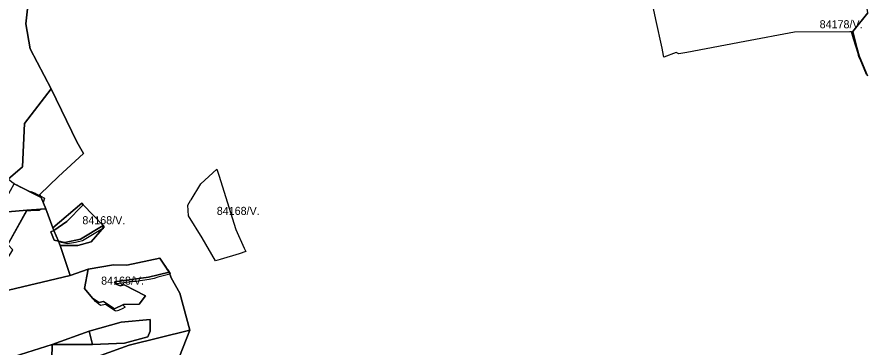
# Model space of a CAD drawing. Extents: x -477304 to -465429, y -1159113 to -1149210.
# Drawn here: x -472814 to -471231, y -1152741 to -1152123 of the extents above; entities that cross this region are included whole.
import ezdxf

# ---------------------------------------------------------------- set-up
doc = ezdxf.new("R2010")
doc.units = 0
for name, color, linetype in [('BPEJ_s', 7, 'Continuous'), ('PUPFL_s', 7, 'Continuous'), ('trav_porost_s', 7, 'Continuous')]:
    doc.layers.add(name, color=color, linetype=linetype)

msp = doc.modelspace()

# ---------------------------------------------------------------- linework, layer by layer
at = {"layer": 'BPEJ_s'}
for points in [[(-471224.92, -1152231.17), (-471236.95, -1152202.57), (-471239.16, -1152197.8), (-471240.44, -1152191.63), (-471248.94, -1152164.22), (-471253.02, -1152151.04), (-471253.76, -1152151.04), (-471255.95, -1152151.04), (-471359.25, -1152152.1), (-471452.77, -1152169.32), (-471560.75, -1152190.15), (-471576.05, -1152192.06), (-471581.16, -1152189.93), (-471604.12, -1152198.43), (-471604.75, -1152195.25), (-471607.37, -1152181.87), (-471619.2, -1152127.87), (-471625.15, -1152098.54)], [(-471224.92, -1152231.17), (-471236.95, -1152202.57), (-471239.16, -1152197.8), (-471240.44, -1152191.63), (-471248.94, -1152164.22), (-471253.02, -1152151.04), (-471253.76, -1152151.04), (-471255.95, -1152151.04), (-471359.25, -1152152.1), (-471452.77, -1152169.32), (-471560.75, -1152190.15), (-471576.05, -1152192.06), (-471581.16, -1152189.93), (-471604.12, -1152198.43), (-471604.75, -1152195.25), (-471607.37, -1152181.87), (-471619.2, -1152127.87), (-471625.15, -1152098.54)], [(-472436.46, -1152419.49), (-472405, -1152521.09), (-472388.85, -1152555.95), (-472385.94, -1152562.22), (-472398.2, -1152566.79), (-472433.91, -1152577.2), (-472442.85, -1152579.56), (-472467.49, -1152536.82), (-472493.42, -1152495.16), (-472494.7, -1152475.81), (-472489.37, -1152466.94), (-472488.44, -1152465.4), (-472470.04, -1152435.43), (-472440.18, -1152408.31), (-472436.46, -1152419.49)], [(-472814.7, -1152437.35), (-472807.04, -1152441.61), (-472788.74, -1152450.33), (-472788.1, -1152449.69), (-472780.23, -1152453.31), (-472778.11, -1152454.39), (-472769.81, -1152458.64), (-472762.52, -1152462.37), (-472765.02, -1152470.65), (-472760.26, -1152482.57), (-472770.11, -1152483.29), (-472770.44, -1152484.16), (-472772.57, -1152485.65), (-472787.46, -1152485.44), (-472788.74, -1152486.29), (-472796.45, -1152486.71), (-472831.25, -1152549.38)], [(-472814.7, -1152437.35), (-472807.04, -1152441.61), (-472788.74, -1152450.33), (-472788.1, -1152449.69), (-472780.23, -1152453.31), (-472778.11, -1152454.39), (-472769.81, -1152458.64), (-472762.52, -1152462.37), (-472765.02, -1152470.65), (-472760.26, -1152482.57), (-472770.11, -1152483.29), (-472770.44, -1152484.16), (-472772.57, -1152485.65), (-472787.46, -1152485.44), (-472788.74, -1152486.29), (-472796.45, -1152486.71), (-472831.25, -1152549.38)], [(-472655.42, -1152514.99), (-472654.61, -1152515.85), (-472653.41, -1152517.14), (-472652.82, -1152518.46), (-472652.56, -1152519.06), (-472654.19, -1152520.02), (-472691.62, -1152542.04), (-472704.48, -1152545.23), (-472719.8, -1152547.78), (-472731.29, -1152545.23), (-472732.57, -1152544.38), (-472732.7, -1152543.98), (-472732.81, -1152543.64), (-472736.59, -1152542.74), (-472745.14, -1152522.83), (-472721.04, -1152506.28), (-472690.13, -1152474.58), (-472653.14, -1152513.63), (-472655.42, -1152514.99)], [(-472537.44, -1152588.21), (-472534.89, -1152592.04), (-472534.47, -1152593.73), (-472533.55, -1152595.11), (-472531.91, -1152596.3), (-472527.66, -1152603.11), (-472528.26, -1152604.51), (-472528.3, -1152604.6), (-472550.85, -1152610.13), (-472557.66, -1152612.68), (-472567.02, -1152614.6), (-472591.7, -1152618.22), (-472599.79, -1152618.43), (-472604.9, -1152619.7), (-472622.77, -1152621.83), (-472629.18, -1152622.9), (-472628.69, -1152623.59), (-472621.06, -1152626.45), (-472613.89, -1152624.26), (-472573.5, -1152645.16), (-472585.28, -1152661.02), (-472614.66, -1152661.41), (-472616.03, -1152662.07), (-472611.51, -1152666.44), (-472616.17, -1152668.64), (-472624.47, -1152672.47), (-472628.73, -1152673.54), (-472630.43, -1152673.11), (-472648.3, -1152661.62), (-472657.67, -1152663.32), (-472658.3, -1152662.9), (-472667.45, -1152655.88), (-472678.45, -1152642.32), (-472687.59, -1152631.37), (-472680.94, -1152595.57), (-472633.8, -1152587.13), (-472608.77, -1152587.82), (-472547.14, -1152574.8), (-472541.25, -1152583.6), (-472537.44, -1152588.21)]]:
    msp.add_lwpolyline(points, dxfattribs=at)
for points in [[(-472433.91, -1152577.2), (-472442.85, -1152579.56), (-472467.49, -1152536.82), (-472493.42, -1152495.16), (-472494.7, -1152475.81), (-472489.37, -1152466.94), (-472488.44, -1152465.4), (-472470.04, -1152435.43), (-472440.18, -1152408.31), (-472436.46, -1152419.49), (-472405, -1152521.09), (-472388.85, -1152555.95), (-472385.94, -1152562.22), (-472398.2, -1152566.79)], [(-472704.48, -1152545.23), (-472719.8, -1152547.78), (-472731.29, -1152545.23), (-472732.57, -1152544.38), (-472732.7, -1152543.98), (-472732.81, -1152543.64), (-472736.59, -1152542.74), (-472745.14, -1152522.83), (-472721.04, -1152506.28), (-472690.13, -1152474.58), (-472653.14, -1152513.63), (-472655.42, -1152514.99), (-472654.61, -1152515.85), (-472653.41, -1152517.14), (-472652.82, -1152518.46), (-472652.56, -1152519.06), (-472654.19, -1152520.02), (-472691.62, -1152542.04)], [(-472541.25, -1152583.6), (-472537.44, -1152588.21), (-472534.89, -1152592.04), (-472534.47, -1152593.73), (-472533.55, -1152595.11), (-472531.91, -1152596.3), (-472527.66, -1152603.11), (-472528.26, -1152604.51), (-472528.3, -1152604.6), (-472550.85, -1152610.13), (-472557.66, -1152612.68), (-472567.02, -1152614.6), (-472591.7, -1152618.22), (-472599.79, -1152618.43), (-472604.9, -1152619.7), (-472622.77, -1152621.83), (-472629.18, -1152622.9), (-472628.69, -1152623.59), (-472621.06, -1152626.45), (-472613.89, -1152624.26), (-472573.5, -1152645.16), (-472585.28, -1152661.02), (-472614.66, -1152661.41), (-472616.03, -1152662.07), (-472611.51, -1152666.44), (-472616.17, -1152668.64), (-472624.47, -1152672.47), (-472628.73, -1152673.54), (-472630.43, -1152673.11), (-472648.3, -1152661.62), (-472657.67, -1152663.32), (-472658.3, -1152662.9), (-472667.45, -1152655.88), (-472678.45, -1152642.32), (-472687.59, -1152631.37), (-472680.94, -1152595.57), (-472633.8, -1152587.13), (-472608.77, -1152587.82), (-472547.14, -1152574.8)]]:
    msp.add_lwpolyline(points, close=True, dxfattribs=at)
at = {"layer": 'PUPFL_s'}
for points in [[(-471222.81, -1152233.28), (-471238.86, -1152195.9), (-471245.11, -1152173.62), (-471250.63, -1152150.49), (-471222.48, -1152115.41), (-471233.1, -1152047.65), (-471200.43, -1152045.59)], [(-472832.17, -1152063.06), (-472790.4, -1152088.88), (-472794.24, -1152107.97), (-472797.55, -1152136.03), (-472789.15, -1152183.09), (-472749.9, -1152257.76), (-472800.23, -1152322.79), (-472803.51, -1152404.04), (-472830.41, -1152427.14)], [(-472523.93, -1152793.38), (-472490.63, -1152709.11), (-472509.63, -1152640.01), (-472525.61, -1152611.46), (-472529.58, -1152601.04), (-472547.14, -1152574.8), (-472608.77, -1152587.82), (-472633.8, -1152587.13), (-472680.94, -1152595.57), (-472714.53, -1152607.41), (-472733.16, -1152550.72), (-472700.47, -1152551.02), (-472675.37, -1152544.09), (-472650.77, -1152516.13), (-472653.14, -1152513.63), (-472690.13, -1152474.58), (-472692.63, -1152471.94), (-472747.13, -1152518.21), (-472760.26, -1152482.57), (-472768.91, -1152460.9), (-472771.08, -1152455.47), (-472736.7, -1152421.7), (-472689.43, -1152378.6), (-472701.95, -1152356.76), (-472749.9, -1152257.76), (-472789.15, -1152183.09), (-472797.55, -1152136.03), (-472794.24, -1152107.97)], [(-471222.48, -1152115.41), (-471250.63, -1152150.49), (-471245.11, -1152173.62), (-471238.86, -1152195.9), (-471222.81, -1152233.28)], [(-472842.92, -1152637.53), (-472714.53, -1152607.41), (-472680.94, -1152595.57), (-472687.59, -1152631.37), (-472672.55, -1152649.39), (-472660.87, -1152657.58), (-472652.11, -1152656.06), (-472631.81, -1152669.65), (-472614.66, -1152661.41), (-472585.28, -1152661.02), (-472573.5, -1152645.16), (-472613.89, -1152624.26), (-472621.06, -1152626.45), (-472628.69, -1152623.59), (-472631.87, -1152619.07), (-472568, -1152610.14), (-472529.58, -1152601.04), (-472525.61, -1152611.46), (-472509.63, -1152640.01), (-472490.63, -1152709.11), (-472604.44, -1152737.46), (-472749.46, -1152789.75), (-472748, -1152736.52), (-472672.74, -1152736.26), (-472612.7, -1152733.46), (-472569.05, -1152721.8), (-472564.69, -1152711.45), (-472564.86, -1152689.3), (-472619.13, -1152694.57), (-472679.13, -1152711.41), (-472748, -1152736.52), (-472855.55, -1152769.89)], [(-472749.46, -1152789.75), (-472604.44, -1152737.46), (-472490.63, -1152709.11), (-472523.93, -1152793.38)]]:
    msp.add_lwpolyline(points, dxfattribs=at)
for points in [[(-472800.23, -1152322.79), (-472749.9, -1152257.76), (-472701.95, -1152356.76), (-472689.43, -1152378.6), (-472736.7, -1152421.7), (-472771.08, -1152455.47), (-472768.91, -1152460.9), (-472819.58, -1152435.46), (-472823.66, -1152432.47), (-472830.41, -1152427.14), (-472803.51, -1152404.04)], [(-472842.92, -1152637.53), (-472865.83, -1152635.64), (-472867.04, -1152616.44), (-472852.7, -1152608.1), (-472822.08, -1152559.05), (-472831.25, -1152549.38), (-472795.59, -1152485.15), (-472760.26, -1152482.57), (-472747.13, -1152518.21), (-472745.14, -1152522.83), (-472750.66, -1152525.67), (-472744.4, -1152540.87), (-472736.59, -1152542.74), (-472733.16, -1152550.72), (-472714.53, -1152607.41)], [(-472747.13, -1152518.21), (-472692.63, -1152471.94), (-472690.13, -1152474.58), (-472721.04, -1152506.28), (-472745.14, -1152522.83)], [(-472650.77, -1152516.13), (-472675.37, -1152544.09), (-472700.47, -1152551.02), (-472733.16, -1152550.72), (-472736.59, -1152542.74), (-472724.59, -1152545.61), (-472695.39, -1152538.92), (-472653.14, -1152513.63)], [(-472745.14, -1152522.83), (-472736.59, -1152542.74), (-472744.4, -1152540.87), (-472750.66, -1152525.67)], [(-472619.13, -1152694.57), (-472564.86, -1152689.3), (-472564.69, -1152711.45), (-472569.05, -1152721.8), (-472612.7, -1152733.46), (-472672.74, -1152736.26), (-472679.13, -1152711.41)], [(-472748, -1152736.52), (-472679.13, -1152711.41), (-472672.74, -1152736.26)], [(-472749.46, -1152789.75), (-472853.16, -1152808.52), (-472855.55, -1152769.89), (-472748, -1152736.52)]]:
    msp.add_lwpolyline(points, close=True, dxfattribs=at)
at = {"layer": 'trav_porost_s'}
for points in [[(-472833.29, -1152460.66), (-472819.58, -1152435.46), (-472768.91, -1152460.9), (-472760.26, -1152482.57), (-472795.59, -1152485.15), (-472846.41, -1152489.25), (-472857.89, -1152489.67), (-472844.65, -1152470.89)], [(-472724.59, -1152545.61), (-472736.59, -1152542.74), (-472745.14, -1152522.83), (-472721.04, -1152506.28), (-472690.13, -1152474.58), (-472653.14, -1152513.63), (-472695.39, -1152538.92)], [(-472573.5, -1152645.16), (-472585.28, -1152661.02), (-472614.66, -1152661.41), (-472631.81, -1152669.65), (-472652.11, -1152656.06), (-472660.87, -1152657.58), (-472672.55, -1152649.39), (-472687.59, -1152631.37), (-472680.94, -1152595.57), (-472633.8, -1152587.13), (-472608.77, -1152587.82), (-472547.14, -1152574.8), (-472529.58, -1152601.04), (-472568, -1152610.14), (-472631.87, -1152619.07), (-472628.69, -1152623.59), (-472621.06, -1152626.45), (-472613.89, -1152624.26)]]:
    msp.add_lwpolyline(points, close=True, dxfattribs=at)
msp.add_lwpolyline([(-472846.41, -1152489.25), (-472795.59, -1152485.15), (-472831.25, -1152549.38)], dxfattribs=at)

# ---------------------------------------------------------------- texts
at = {"layer": 'BPEJ_s'}
for s, p in [('84178/V.', (-471312.47, -1152144.47)), ('84168/V.', (-472440.32, -1152493.67)), ('84168/V.', (-472691.82, -1152511.18)), ('84168/V.', (-472656.7, -1152624.17))]:
    msp.add_text(s, height=15, dxfattribs=at).set_placement(p)

doc.saveas('drawing.dxf')
